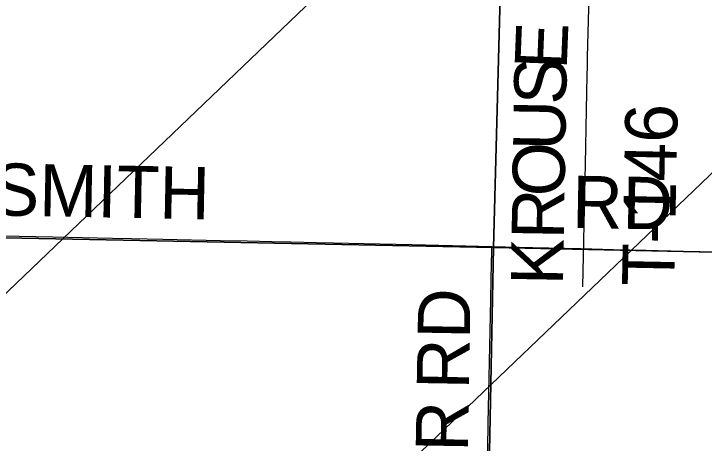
# Model space of a CAD drawing. Extents: x 2.4 to 73.1, y 4.5 to 25.6.
# Drawn here: x 46.8049 to 47.1806, y 20.9579 to 21.1916 of the extents above; entities that cross this region are included whole.
import ezdxf

# ---------------------------------------------------------------- set-up
doc = ezdxf.new("R2010")
doc.units = 0
for name, color, linetype in [('GM_X_Minor_River', 7, 'Continuous'), ('GM_X_Section', 7, 'Continuous'), ('GM_X_Township_Road', 7, 'Continuous'), ('GM_X_Township_Road_Text', 7, 'Continuous')]:
    doc.layers.add(name, color=color, linetype=linetype)

msp = doc.modelspace()

# ---------------------------------------------------------------- linework, layer by layer
at = {"layer": 'GM_X_Minor_River'}
for points in [[(46.60122, 20.30202), (46.61067, 20.55521), (47.78988, 21.68452)], [(46.05166, 20.07827), (46.06112, 20.33147), (47.24033, 21.46078)]]:
    msp.add_lwpolyline(points, dxfattribs=at)
at = {"layer": 'GM_X_Section'}
for points in [[(46.57955, 21.59402), (47.07371, 21.58379), (47.07977, 21.58366), (47.06591, 21.06446), (46.57099, 21.07417)], [(47.07977, 21.58366), (47.57885, 21.57331), (47.56537, 21.05389), (47.06591, 21.06446)], [(46.57099, 21.07417), (47.06591, 21.06446), (47.05608, 20.56384), (46.56414, 20.5714)], [(47.56537, 21.05389), (47.55455, 20.55178), (47.05608, 20.56384), (47.06591, 21.06446)]]:
    msp.add_lwpolyline(points, close=True, dxfattribs=at)
at = {"layer": 'GM_X_Township_Road'}
for points in [[(47.11709, 21.16302), (47.11717, 21.16799), (47.11791, 21.19472), (47.11856, 21.22114), (47.11969, 21.26745), (47.12019, 21.28983), (47.12039, 21.2977)], [(47.11464, 21.04305), (47.11505, 21.06823), (47.1156, 21.09434), (47.11594, 21.10957), (47.11662, 21.1394), (47.11702, 21.15804), (47.11709, 21.16302)], [(46.57084, 21.07395), (46.59352, 21.07384), (46.76168, 21.07146), (46.82615, 21.07019)], [(46.82615, 21.07019), (46.85864, 21.06955), (46.8689, 21.06935), (46.88599, 21.06891), (46.91738, 21.06829), (46.93199, 21.068), (46.94536, 21.06774), (46.95561, 21.06745), (46.9696, 21.06712), (46.97892, 21.06689), (46.99539, 21.0665), (47.0215, 21.06597), (47.04357, 21.06555), (47.05786, 21.06518), (47.06505, 21.065)], [(47.06255, 20.81494), (47.06169, 20.81853), (47.06111, 20.82223), (47.06086, 20.82552), (47.06071, 20.82899), (47.06073, 20.83427), (47.06132, 20.85728), (47.06147, 20.86972), (47.062, 20.91014), (47.06243, 20.92817), (47.06305, 20.9686), (47.0643, 21.02737), (47.06447, 21.03638), (47.06489, 21.05628), (47.06499, 21.06157), (47.06505, 21.065)], [(47.06505, 21.065), (47.08739, 21.06442), (47.11349, 21.06378), (47.13121, 21.06339), (47.14892, 21.0629), (47.16912, 21.06249), (47.18777, 21.06202)]]:
    msp.add_lwpolyline(points, dxfattribs=at)

# ---------------------------------------------------------------- texts
at = {"layer": 'GM_X_Township_Road_Text'}
for s, height, rotation, p in [('E', 0.02841, 87.7537, (47.10578, 21.16102)), ('S', 0.02841, 88.869, (47.10541, 21.14201)), ('U', 0.02841, 89.0419, (47.10499, 21.11703)), ('T-146', 0.028409, 88.8763, (47.16426, 21.04309)), ('O', 0.02841, 89.0419, (47.10457, 21.09204)), ('HAMMERSMITH', 0.0284091, 358.9155, (46.62437, 21.08511)), ('RD', 0.028409, 359.0087, (47.10857, 21.0751)), ('R', 0.02841, 89.0436, (47.10418, 21.06871)), ('K', 0.02841, 89.0419, (47.10377, 21.04371)), ('RD', 0.028409, 89.0127, (47.05256, 20.98704)), ('SINGER', 0.028409, 89.0543, (47.05005, 20.83489))]:
    msp.add_text(s, height=height, rotation=rotation, dxfattribs=at).set_placement(p)

doc.saveas('drawing.dxf')
